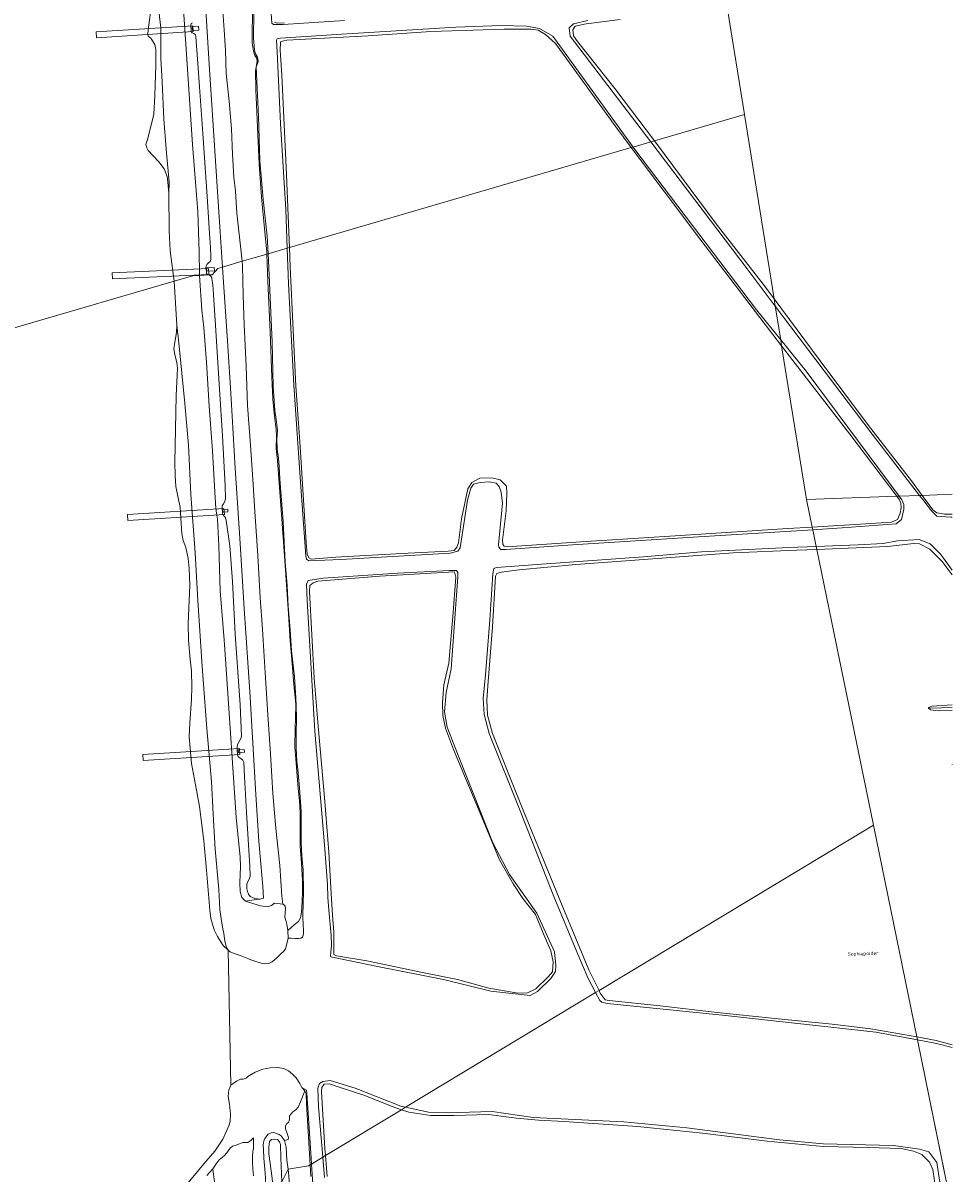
# Model space of a CAD drawing. Header units: metres. Extents: x 103671 to 105190, y 427150 to 429171.
# Tile 318 of 320: x 104905 to 105145, y 428504 to 428800. Entities that reach past the tile are written whole.
import ezdxf
from ezdxf.enums import TextEntityAlignment as Align

# ---------------------------------------------------------------- set-up
doc = ezdxf.new("R2010")
doc.units = ezdxf.units.M
for name, color, linetype, lineweight in [('B-WE-GR-GRAS-GV', 253, 'Continuous', 13), ('B-WE-GR-STRUIK-GV', 253, 'Continuous', 13), ('B-WE-GW-TALUD_KRUIN-G', 253, 'Continuous', 18), ('B-WE-KW-KUNSTWERK-GV', 253, 'Continuous', 18), ('B-WE-OG-TERREIN_ONBEGROEID_ZAND-GV', 253, 'Continuous', 18), ('B-WE-OG-TOPOGRAFIE-T18', 7, 'Continuous', 18), ('B-WE-OG-WATER-GV', 253, 'Continuous', 18), ('B-WE-OG-WATER_SLIK-GV', 253, 'Continuous', 18), ('B-WE-VH-GESLOTENVERHARDING-GV', 253, 'Continuous', 18), ('B-WE-VH-OPENVERHARDING-GV', 253, 'Continuous', 18)]:
    doc.layers.add(name, color=color, linetype=linetype, lineweight=lineweight)
doc.styles.add('NLCS-ISO-M500-T18', font='NLCS-ISO.ttf', dxfattribs={"height": 0.9})

msp = doc.modelspace()

# ---------------------------------------------------------------- linework, layer by layer
at = {"layer": 'B-WE-GR-GRAS-GV', "flags": 128}
for points in [[(104946.252, 428803.77), (104947.362, 428788.382), (104948.62, 428768.971), (104949.958, 428751.756), (104950.361, 428741.292), (104950.43, 428735.707), (104950.432, 428735.258), (104952.838, 428735.402), (104952.342, 428735.584), (104952.228, 428735.748), (104952.172, 428736.231), (104952.117, 428736.714), (104952.067, 428737.237), (104952.125, 428737.747), (104952.326, 428738.122), (104952.669, 428738.419), (104953.151, 428738.867), (104953.371, 428739.386), (104953.337, 428740.249), (104953.204, 428742.428), (104952.964, 428746.041), (104952.373, 428755.563), (104951.229, 428771.83), (104950.438, 428783.838), (104949.925, 428790.999), (104949.479, 428796.676), (104949.348, 428797.185), (104949.182, 428797.379), (104948.923, 428797.564), (104948.539, 428797.734), (104948.366, 428797.938), (104948.277, 428798.273), (104948.18, 428799.729), (104948.29, 428800.148), (104948.601, 428800.336)], [(104948.601, 428800.336), (104948.29, 428800.148), (104948.18, 428799.729), (104948.277, 428798.273), (104948.366, 428797.938), (104948.539, 428797.734), (104948.923, 428797.564), (104949.182, 428797.379), (104949.348, 428797.185), (104949.479, 428796.676), (104949.925, 428790.999), (104950.438, 428783.838), (104951.229, 428771.83), (104952.373, 428755.563), (104952.964, 428746.041), (104953.204, 428742.428), (104953.337, 428740.249), (104953.371, 428739.386), (104953.151, 428738.867), (104952.669, 428738.419), (104952.326, 428738.122), (104952.125, 428737.747), (104952.067, 428737.237), (104952.117, 428736.714), (104952.172, 428736.231), (104952.228, 428735.748), (104952.342, 428735.584), (104952.838, 428735.402), (104953.676, 428735.446), (104955.104, 428737.088), (104956.307, 428737.445), (104955.225, 428754.203), (104954.105, 428771.291), (104952.907, 428789.635), (104951.97, 428805.057)], [(104951.97, 428805.057), (104952.907, 428789.635), (104954.105, 428771.291), (104955.225, 428754.203), (104956.307, 428737.445), (104961.357, 428738.923), (104960.934, 428742.83), (104959.994, 428751.273), (104959.641, 428756.988), (104959.272, 428760.537), (104958.904, 428766.471), (104958.642, 428772.984), (104958.02, 428780.132), (104957.31, 428787.295), (104957.087, 428793.309), (104956.783, 428798.492), (104956.294, 428804.501)], [(104969.098, 428502.856), (104968.215, 428509.109), (104968.298, 428510.83), (104968.405, 428512.273), (104968.953, 428512.798), (104969.785, 428512.902), (104970.471, 428512.78), (104971.043, 428512.252), (104971.255, 428511.512), (104971.317, 428508.106), (104971.582, 428501.921), (104973.239, 428505.201), (104972.896, 428507.538), (104972.755, 428510.842), (104972.3, 428512.578), (104971.471, 428513.792), (104970.943, 428514.124), (104969.563, 428514.628), (104968.848, 428514.516), (104968.103, 428514.166), (104967.204, 428513.11), (104967.003, 428512.469), (104966.836, 428511.42), (104966.852, 428510.172), (104966.99, 428508.036), (104967.309, 428504.243), (104967.52, 428501.131)], [(104973.559, 428501.351), (104973.239, 428505.201), (104971.582, 428501.921)]]:
    msp.add_lwpolyline(points, dxfattribs=at)
for points in [[(104950.15, 428799.385), (104950.212, 428798.452), (104948.573, 428798.344), (104948.511, 428799.314)], [(104969.317, 428601.888), (104968.707, 428612.122), (104967.976, 428622.176), (104967.429, 428631.639), (104966.834, 428641.304), (104966.628, 428644.236), (104966.063, 428652.287), (104965.462, 428663.213), (104964.743, 428673.214), (104964.16, 428682.752), (104963.531, 428691.577), (104962.796, 428701.777), (104962.396, 428711.935), (104961.92, 428722.56), (104961.668, 428730.19), (104961.488, 428737.714), (104961.357, 428738.923), (104956.307, 428737.445), (104956.4, 428736.011), (104957.658, 428718.401), (104958.542, 428703.467), (104959.591, 428685.665), (104960.754, 428667.605), (104961.919, 428649.525), (104963.331, 428628.102), (104964.911, 428601.614), (104965.693, 428589.648), (104966.7, 428577.944), (104966.868, 428574.989), (104966.044, 428574.663), (104965.014, 428574.588), (104962.245, 428574.205), (104964.171, 428573.604), (104966.111, 428573.018), (104967.896, 428572.745), (104968.934, 428573.062), (104969.707, 428573.654), (104970.54, 428573.542), (104971.173, 428573.479), (104971.84, 428573.395), (104971.564, 428575.446), (104971.108, 428583.332), (104970.044, 428592.905)], [(104953.841, 428732.854), (104953.713, 428733.806), (104953.587, 428734.669), (104953.266, 428735.166), (104952.838, 428735.402), (104950.432, 428735.258), (104951.006, 428726.361), (104951.517, 428721.902), (104952.228, 428712.97), (104952.88, 428701.591), (104953.764, 428690.161), (104954.425, 428678.015), (104954.579, 428675.4), (104954.805, 428674.084), (104955.068, 428672.516), (104955.359, 428665.665), (104955.76, 428654.065), (104956.775, 428641.439), (104957.702, 428627.682), (104958.913, 428609.802), (104959.81, 428595.745), (104960.893, 428585.624), (104960.94, 428583.1), (104960.787, 428578.924), (104960.912, 428576.648), (104961.271, 428575.116), (104962.245, 428574.205), (104965.014, 428574.588), (104966.044, 428574.663), (104964.67, 428574.896), (104963.46, 428575.409), (104962.993, 428575.981), (104962.742, 428576.646), (104962.623, 428577.361), (104962.593, 428578.468), (104962.707, 428578.921), (104963.037, 428579.467), (104963.309, 428580.084), (104963.481, 428580.641), (104963.368, 428583.194), (104962.539, 428597.008), (104961.98, 428606.291), (104961.806, 428609.969), (104961.58, 428610.508), (104961.073, 428610.911), (104960.644, 428611.18), (104960.337, 428611.452), (104960.189, 428611.889), (104960.103, 428613.266), (104960.1, 428614.053), (104960.236, 428614.678), (104960.608, 428615.317), (104961.018, 428616.097), (104961.193, 428616.666), (104960.883, 428624.719), (104959.579, 428642.914), (104958.897, 428656.492), (104958.186, 428665.671), (104957.298, 428672.214), (104957.107, 428672.965), (104956.755, 428673.314), (104956.469, 428673.639), (104956.311, 428674.083), (104956.211, 428675.434), (104956.278, 428675.938), (104956.572, 428676.464), (104956.96, 428677.067), (104957.09, 428677.84), (104957.017, 428681.077), (104956.334, 428693.953), (104955.361, 428708.698), (104954.601, 428721.095), (104953.93, 428731.672)], [(104954.215, 428737.308), (104954.257, 428736.449), (104952.272, 428736.37), (104952.199, 428737.195)], [(104964.911, 428601.614), (104963.331, 428628.102), (104961.919, 428649.525), (104960.754, 428667.605), (104959.591, 428685.665), (104958.542, 428703.467), (104957.658, 428718.401), (104956.4, 428736.011), (104956.307, 428737.445), (104955.104, 428737.088), (104953.676, 428735.446), (104952.838, 428735.402), (104953.266, 428735.166), (104953.587, 428734.669), (104953.713, 428733.806), (104953.841, 428732.854), (104953.93, 428731.672), (104954.601, 428721.095), (104955.361, 428708.698), (104956.334, 428693.953), (104957.017, 428681.077), (104957.09, 428677.84), (104956.96, 428677.067), (104956.572, 428676.464), (104956.278, 428675.938), (104956.211, 428675.434), (104956.311, 428674.083), (104956.469, 428673.639), (104956.755, 428673.314), (104957.107, 428672.965), (104957.298, 428672.214), (104958.186, 428665.671), (104958.897, 428656.492), (104959.579, 428642.914), (104960.883, 428624.719), (104961.193, 428616.666), (104961.018, 428616.097), (104960.608, 428615.317), (104960.236, 428614.678), (104960.1, 428614.053), (104960.103, 428613.266), (104960.189, 428611.889), (104960.337, 428611.452), (104960.644, 428611.18), (104961.073, 428610.911), (104961.58, 428610.508), (104961.806, 428609.969), (104961.98, 428606.291), (104962.539, 428597.008), (104963.368, 428583.194), (104963.481, 428580.641), (104963.309, 428580.084), (104963.037, 428579.467), (104962.707, 428578.921), (104962.593, 428578.468), (104962.623, 428577.361), (104962.742, 428576.646), (104962.993, 428575.981), (104963.46, 428575.409), (104964.67, 428574.896), (104966.044, 428574.663), (104966.868, 428574.989), (104966.7, 428577.944), (104965.693, 428589.648)], [(104957.742, 428674.411), (104956.383, 428674.32), (104956.344, 428674.954), (104957.69, 428675.065)], [(104961.951, 428612.503), (104960.417, 428612.383), (104960.376, 428613.112), (104961.889, 428613.221)], [(104971.582, 428501.921), (104971.317, 428508.106), (104971.255, 428511.512), (104971.043, 428512.252), (104970.471, 428512.78), (104969.785, 428512.902), (104968.953, 428512.798), (104968.405, 428512.273), (104968.298, 428510.83), (104968.215, 428509.109), (104969.098, 428502.856), (104969.318, 428500.556)]]:
    msp.add_lwpolyline(points, close=True, dxfattribs=at)
at = {"layer": 'B-WE-GR-STRUIK-GV', "flags": 128}
msp.add_lwpolyline([(104956.294, 428804.501), (104956.783, 428798.492), (104957.087, 428793.309), (104957.31, 428787.295), (104958.02, 428780.132), (104958.642, 428772.984), (104958.904, 428766.471), (104959.272, 428760.537), (104959.641, 428756.988), (104959.994, 428751.273), (104960.934, 428742.83), (104961.357, 428738.923), (104965.05, 428739.998), (104967.727, 428740.767), (104967.709, 428741.242), (104967.171, 428747.357), (104966.335, 428755.455), (104965.736, 428763.889), (104965.32, 428773.425), (104964.881, 428783.085), (104964.798, 428788.015), (104965.083, 428789.403), (104965.26, 428790.567), (104965.086, 428791.272), (104964.669, 428791.868), (104964.27, 428792.982), (104963.954, 428795.19), (104963.963, 428798.462), (104964.149, 428804.955)], dxfattribs=at)
msp.add_lwpolyline([(104973.113, 428566.594), (104974.816, 428568.119), (104975.88, 428568.964), (104976.437, 428569.92), (104976.678, 428571.326), (104976.872, 428573.986), (104976.957, 428576.95), (104976.922, 428579.59), (104976.728, 428582.384), (104976.588, 428585.176), (104976.313, 428588.377), (104976.287, 428591.642), (104976.294, 428597.018), (104976.166, 428599.99), (104975.81, 428603.142), (104975.258, 428609.722), (104974.935, 428613.786), (104975.037, 428618.679), (104975.149, 428621.278), (104975.202, 428624.878), (104974.685, 428629.945), (104974.248, 428635.341), (104973.76, 428641.175), (104973.317, 428648.194), (104972.444, 428660.69), (104971.508, 428673.758), (104970.862, 428682.986), (104970.517, 428687.612), (104970.186, 428690.683), (104970.198, 428693.984), (104970.162, 428695.645), (104969.732, 428699.083), (104969.266, 428703.416), (104969.004, 428709.109), (104968.573, 428720.771), (104967.992, 428733.841), (104967.727, 428740.767), (104965.05, 428739.998), (104961.357, 428738.923), (104961.488, 428737.714), (104961.668, 428730.19), (104961.92, 428722.56), (104962.396, 428711.935), (104962.796, 428701.777), (104963.531, 428691.577), (104964.16, 428682.752), (104964.743, 428673.214), (104965.462, 428663.213), (104966.063, 428652.287), (104966.628, 428644.236), (104966.834, 428641.304), (104967.429, 428631.639), (104967.976, 428622.176), (104968.707, 428612.122), (104969.317, 428601.888), (104970.044, 428592.905), (104971.108, 428583.332), (104971.564, 428575.446), (104971.84, 428573.395), (104972.321, 428573.177), (104972.473, 428572.869), (104972.529, 428572.316), (104972.333, 428570.099), (104972.701, 428568.968), (104972.908, 428568.24)], close=True, dxfattribs=at)
at = {"layer": 'B-WE-GW-TALUD_KRUIN-G', "flags": 128}
for points in [[(104949.398, 428843.791), (104950.223, 428832.176), (104951.326, 428814.091), (104951.97, 428805.057), (104952.907, 428789.635), (104954.105, 428771.291), (104955.225, 428754.203), (104956.307, 428737.445)], [(104952.838, 428735.402), (104952.342, 428735.584), (104952.228, 428735.748), (104952.172, 428736.231), (104952.117, 428736.714), (104952.067, 428737.237), (104952.125, 428737.747), (104952.326, 428738.122), (104952.669, 428738.419), (104953.151, 428738.867), (104953.371, 428739.386), (104953.337, 428740.249), (104953.204, 428742.428), (104952.964, 428746.041), (104952.373, 428755.563), (104951.229, 428771.83), (104950.438, 428783.838), (104949.925, 428790.999), (104949.479, 428796.676), (104949.348, 428797.185), (104949.182, 428797.379), (104948.923, 428797.564), (104948.539, 428797.734), (104948.366, 428797.938), (104948.277, 428798.273), (104948.18, 428799.729), (104948.29, 428800.148), (104948.601, 428800.336)], [(104966.044, 428574.663), (104964.67, 428574.896), (104963.46, 428575.409), (104962.993, 428575.981), (104962.742, 428576.646), (104962.623, 428577.361), (104962.593, 428578.468), (104962.707, 428578.921), (104963.037, 428579.467), (104963.309, 428580.084), (104963.481, 428580.641), (104963.368, 428583.194), (104962.539, 428597.008), (104961.98, 428606.291), (104961.806, 428609.969), (104961.58, 428610.508), (104961.073, 428610.911), (104960.644, 428611.18), (104960.337, 428611.452), (104960.189, 428611.889), (104960.103, 428613.266), (104960.1, 428614.053), (104960.236, 428614.678), (104960.608, 428615.317), (104961.018, 428616.097), (104961.193, 428616.666), (104960.883, 428624.719), (104959.579, 428642.914), (104958.897, 428656.492), (104958.186, 428665.671), (104957.298, 428672.214), (104957.107, 428672.965), (104956.755, 428673.314), (104956.469, 428673.639), (104956.311, 428674.083), (104956.211, 428675.434), (104956.278, 428675.938), (104956.572, 428676.464), (104956.96, 428677.067), (104957.09, 428677.84), (104957.017, 428681.077), (104956.334, 428693.953), (104955.361, 428708.698), (104954.601, 428721.095), (104953.93, 428731.672), (104953.841, 428732.854), (104953.713, 428733.806), (104953.587, 428734.669), (104953.266, 428735.166), (104952.838, 428735.402)], [(104956.307, 428737.445), (104956.4, 428736.011), (104957.658, 428718.401), (104958.542, 428703.467), (104959.591, 428685.665), (104960.754, 428667.605), (104961.919, 428649.525), (104963.331, 428628.102), (104964.911, 428601.614), (104965.693, 428589.648), (104966.7, 428577.944), (104966.868, 428574.989), (104966.044, 428574.663)], [(104969.318, 428500.556), (104969.098, 428502.856), (104968.215, 428509.109), (104968.298, 428510.83), (104968.405, 428512.273), (104968.953, 428512.798), (104969.785, 428512.902), (104970.471, 428512.78), (104971.043, 428512.252), (104971.255, 428511.512), (104971.317, 428508.106), (104971.582, 428501.921)]]:
    msp.add_lwpolyline(points, dxfattribs=at)
at = {"layer": 'B-WE-KW-KUNSTWERK-GV', "flags": 128}
for points in [[(104948.682, 428799.571), (104923.809, 428798.01), (104923.906, 428796.476), (104948.778, 428798.037)], [(104952.686, 428737.058), (104927.963, 428735.904), (104928.06, 428734.37), (104952.782, 428735.523)], [(104956.712, 428675.262), (104931.839, 428673.701), (104931.935, 428672.167), (104956.808, 428673.728)], [(104960.701, 428613.477), (104935.829, 428611.917), (104935.925, 428610.383), (104960.798, 428611.943)]]:
    msp.add_lwpolyline(points, close=True, dxfattribs=at)
at = {"layer": 'B-WE-OG-TERREIN_ONBEGROEID_ZAND-GV', "flags": 128}
for points in [[(104938.163, 428805.571), (104937.231, 428798.526), (104937.111, 428797.411), (104937.236, 428796.89), (104937.885, 428796.326), (104938.952, 428794.722), (104939.172, 428793.443), (104939.16, 428789.429), (104938.947, 428781.618), (104938.659, 428776.774), (104937.109, 428770.53), (104936.624, 428769.006), (104936.822, 428768.115), (104937.169, 428767.445), (104939.923, 428764.565), (104941.298, 428762.729), (104942.101, 428760.75), (104942.273, 428759.285), (104942.519, 428756.445), (104942.59, 428759.281), (104941.852, 428767.785), (104941.189, 428775.508), (104940.77, 428785.141), (104940.492, 428791.132), (104940.441, 428799.054), (104939.954, 428803.388)], [(104964.3, 428503.498), (104964.126, 428505.218), (104964.069, 428507.032), (104964.093, 428508.391), (104964.18, 428509.82), (104964.296, 428510.414), (104964.315, 428511.823), (104964.322, 428513.231), (104963.582, 428512.538), (104962.848, 428512.056), (104962.047, 428512.006), (104961.557, 428512.024), (104960.736, 428511.718), (104959.632, 428511.266), (104958.946, 428511.074), (104958.285, 428510.549), (104957.438, 428509.385), (104956.735, 428508.571), (104955.5, 428507.611), (104954.672, 428506.57), (104953.814, 428505.247), (104953.878, 428505.141), (104954.28, 428501.903)]]:
    msp.add_lwpolyline(points, dxfattribs=at)
msp.add_lwpolyline([(104957.788, 428561.548), (104957.343, 428562.285), (104956.927, 428563.859), (104956.636, 428565.834), (104956.312, 428567.502), (104955.95, 428569.728), (104955.63, 428572.004), (104955.384, 428577.172), (104954.405, 428587.538), (104953.959, 428596.568), (104953.462, 428604.993), (104952.312, 428618.602), (104951.118, 428634.614), (104949.971, 428651.598), (104949.26, 428663.876), (104948.21, 428678.881), (104947.538, 428691.569), (104946.635, 428702.27), (104945.067, 428717.958), (104944.535, 428722.452), (104944.473, 428720.625), (104944.064, 428718.131), (104943.839, 428716.381), (104944.089, 428714.938), (104944.613, 428712.736), (104944.78, 428711.397), (104944.377, 428704.26), (104944.07, 428687.233), (104944.141, 428683.785), (104944.319, 428680.917), (104945.458, 428675.509), (104945.906, 428668.768), (104946.231, 428666.991), (104946.865, 428665.235), (104947.47, 428662.431), (104947.776, 428659.834), (104947.881, 428655.542), (104947.465, 428645.693), (104947.57, 428641.4), (104948.029, 428636.378), (104948.341, 428633.513), (104948.417, 428629.3), (104948.319, 428626.197), (104947.948, 428619.973), (104947.765, 428616.479), (104947.972, 428613.531), (104948.335, 428609.648), (104949.409, 428604.171), (104950.432, 428598.585), (104951.523, 428589.686), (104952.218, 428582.133), (104953.048, 428571.831), (104953.37, 428569.743), (104954.219, 428566.805), (104955.006, 428565.082), (104956.485, 428562.737)], close=True, dxfattribs=at)
at = {"layer": 'B-WE-OG-WATER-GV', "flags": 128}
for points in [[(104820.378, 429128.031), (104836.952, 428702.54), (104943.916, 428733.808), (104942.874, 428741.623), (104942.564, 428746.722), (104942.519, 428756.445), (104942.273, 428759.285), (104942.101, 428760.75), (104941.298, 428762.729), (104939.923, 428764.565), (104937.169, 428767.445), (104936.822, 428768.115), (104936.624, 428769.006), (104937.109, 428770.53), (104938.659, 428776.774), (104938.947, 428781.618), (104939.16, 428789.429), (104939.172, 428793.443), (104938.952, 428794.722), (104937.885, 428796.326), (104937.236, 428796.89), (104937.111, 428797.411), (104937.231, 428798.526), (104938.163, 428805.571)], [(104987.757, 428800.885), (104971.93, 428799.922), (104969.462, 428799.88), (104969.033, 428800.24), (104967.489, 428822.997)], [(104964.4, 428803.106), (104964.293, 428796.43), (104964.566, 428793.246), (104964.824, 428792.309), (104965.348, 428791.495), (104965.468, 428790.394), (104965.336, 428789.878), (104965.031, 428789.018), (104965.581, 428776.161), (104965.972, 428764.75), (104966.771, 428754.837), (104967.787, 428745.359), (104968.068, 428740.865), (104972.988, 428742.302), (104972.633, 428752.21), (104971.293, 428774.407), (104970.431, 428792.806), (104970.202, 428795.815), (104970.407, 428796.223), (104971.262, 428796.387), (104987.013, 428797.413), (105016.396, 428799.201), (105027.961, 428799.628), (105034.555, 428799.484), (105037.922, 428798.874), (105041.313, 428796.893), (105062.016, 428768.31), (105066.548, 428769.634), (105045.852, 428796.907), (105045.546, 428799.035), (105046.628, 428800.052), (105050.37, 428800.927)], [(104946.6, 428500.646), (104951.517, 428506.54), (104954.356, 428509.786), (104956.388, 428512.915), (104957.951, 428516.331), (104958.326, 428517.489), (104958.398, 428519.38), (104958.105, 428521.901), (104957.805, 428523.909), (104957.926, 428525.569), (104958.487, 428526.813), (104957.788, 428561.548), (104956.485, 428562.737), (104955.006, 428565.082), (104954.219, 428566.805), (104953.37, 428569.743), (104953.048, 428571.831), (104952.218, 428582.133), (104951.523, 428589.686), (104950.432, 428598.585), (104949.409, 428604.171), (104948.335, 428609.648), (104947.972, 428613.531), (104947.765, 428616.479), (104947.948, 428619.973), (104948.319, 428626.197), (104948.417, 428629.3), (104948.341, 428633.513), (104948.029, 428636.378), (104947.57, 428641.4), (104947.465, 428645.693), (104947.881, 428655.542), (104947.776, 428659.834), (104947.47, 428662.431), (104946.865, 428665.235), (104946.231, 428666.991), (104945.906, 428668.768), (104945.458, 428675.509), (104944.319, 428680.917), (104944.141, 428683.785), (104944.07, 428687.233), (104944.377, 428704.26), (104944.78, 428711.397), (104944.613, 428712.736), (104944.089, 428714.938), (104943.839, 428716.381), (104944.064, 428718.131), (104944.473, 428720.625), (104944.535, 428722.452), (104943.916, 428733.808), (104836.952, 428702.54)], [(105144.15, 428673.067), (105143.758, 428673.053), (105140.205, 428673.339), (105138.768, 428674.636), (105136.816, 428677.238), (105135.737, 428678.635), (105130.466, 428678.444), (105131.134, 428677.544), (105131.661, 428676.27), (105131.658, 428675.089), (105131.122, 428672.438), (105129.688, 428671.343), (105115.823, 428670.255), (105108.224, 428669.787), (105109.104, 428665.501), (105119.924, 428665.886), (105126.396, 428666.293), (105130.089, 428666.94), (105135.614, 428667.301), (105138.484, 428666.175), (105141.193, 428663.455), (105144.15, 428659.369)], [(105144.15, 428536.47), (105140.132, 428537.572), (105135.171, 428538.476), (105144.15, 428494.655)], [(104982.564, 428503.005), (104982.124, 428508.243), (104979.228, 428506.495), (104980.998, 428479.292)], [(104954.28, 428501.903), (104953.878, 428505.141), (104953.814, 428505.247), (104952.338, 428503.556)]]:
    msp.add_lwpolyline(points, dxfattribs=at)
for points in [[(105098.598, 428727.375), (105091.326, 428736.983), (105066.548, 428769.634), (105062.016, 428768.31), (105062.429, 428767.741), (105093.729, 428726.443), (105099.993, 428718.72)], [(105108.224, 428669.787), (105077.447, 428667.892), (105046.396, 428665.951), (105029.275, 428664.756), (105027.994, 428664.715), (105027.489, 428665.332), (105027.373, 428665.877), (105028.359, 428676.622), (105028.041, 428679.512), (105027.569, 428680.964), (105026.73, 428681.83), (105024.931, 428682.161), (105022.624, 428681.928), (105020.89, 428681.501), (105020.209, 428680.54), (105019.404, 428677.38), (105017.471, 428665.13), (105016.919, 428664.284), (105014.952, 428663.733), (104986.826, 428662.112), (104978.552, 428661.817), (104977.927, 428662.215), (104977.784, 428663.071), (104976.446, 428682.062), (104974.658, 428707.04), (104973.319, 428733.076), (104972.988, 428742.302), (104968.068, 428740.865), (104968.179, 428739.097), (104969.141, 428718.126), (104969.4, 428706.753), (104969.831, 428700.522), (104970.181, 428698.198), (104970.461, 428695.463), (104970.323, 428693.052), (104970.362, 428690.506), (104970.753, 428688.231), (104970.951, 428686.103), (104971.047, 428682.888), (104971.918, 428671.896), (104972.444, 428661.416), (104972.954, 428655.491), (104973.27, 428650.076), (104973.732, 428643.997), (104974.06, 428638.613), (104974.83, 428631.931), (104975.202, 428626.565), (104975.323, 428624.461), (104975.343, 428621.254), (104975.303, 428617.367), (104975.332, 428613.545), (104975.497, 428610.231), (104975.71, 428608.105), (104976.176, 428603.377), (104976.543, 428597.285), (104976.556, 428589.263), (104976.748, 428585.832), (104977.082, 428582.188), (104977.212, 428576.618), (104977.016, 428570.548), (104977.032, 428569.856), (104977.091, 428568.352), (104977.192, 428566.416), (104977.17, 428565.649), (104976.898, 428564.932), (104976.498, 428564.67), (104975.906, 428564.529), (104975.034, 428564.53), (104974.043, 428564.669), (104973.193, 428564.616), (104972.886, 428563.169), (104972.506, 428561.932), (104972.164, 428561.431), (104971.214, 428560.452), (104970.199, 428559.489), (104969.15, 428558.57), (104968.241, 428558.124), (104967.162, 428558.083), (104966.286, 428558.194), (104964.95, 428558.635), (104963.641, 428559.031), (104962.984, 428559.303), (104960.873, 428560.176), (104959.332, 428560.722), (104958.299, 428561.176), (104957.788, 428561.548), (104958.487, 428526.813), (104959.941, 428527.851), (104961.005, 428528.325), (104961.665, 428528.374), (104962.405, 428528.609), (104962.812, 428528.994), (104964.75, 428530.188), (104966.733, 428530.901), (104968.637, 428531.275), (104970.485, 428531.365), (104972.155, 428531.135), (104973.32, 428530.538), (104974.347, 428529.637), (104975.268, 428528.685), (104976.221, 428527.237), (104976.766, 428526.166), (104977.924, 428525.52), (104978.023, 428524.723), (104979.13, 428507.999), (104979.228, 428506.495), (104982.124, 428508.243), (104981.032, 428521.238), (104980.876, 428526.014), (104981.319, 428527.269), (104982.155, 428527.781), (104984.004, 428527.994), (104990.436, 428526.019), (105002.206, 428521.372), (105003.438, 428521.106), (105052.359, 428550.631), (105050.477, 428554.23), (105047.501, 428561.15), (105041.623, 428575.371), (105032.963, 428597.438), (105024.979, 428617.384), (105023.664, 428622.22), (105023.459, 428626.341), (105024.011, 428632.476), (105025.162, 428646.64), (105025.918, 428658.431), (105026.127, 428659.828), (105026.824, 428660.098), (105039.608, 428661.048), (105064.647, 428662.811), (105079.587, 428664.156), (105102.074, 428665.251), (105109.104, 428665.501)], [(105135.737, 428678.635), (105123.575, 428694.377), (105098.598, 428727.375), (105099.993, 428718.72), (105106.547, 428710.641), (105130.466, 428678.444)], [(104984.195, 428559.878), (104984.128, 428560.092), (104984.223, 428560.981), (104984.365, 428562.73), (104984.302, 428565.465), (104983.776, 428570.956), (104983.42, 428575.092), (104983.32, 428578.455), (104982.557, 428588.655), (104980.132, 428617.912), (104978.141, 428651.563), (104977.989, 428655.752), (104978.354, 428656.755), (104982.266, 428657.3), (105001.495, 428658.607), (105014.764, 428659.344), (105016.572, 428659.273), (105016.935, 428658.79), (105016.9, 428657.693), (105015.205, 428633.962), (105013.857, 428627.926), (105013.451, 428622.904), (105014.172, 428619.008), (105017.203, 428611.063), (105025.936, 428589.161), (105030.173, 428581.03), (105034.125, 428575.481), (105037.208, 428571.049), (105041.793, 428561.113), (105042.092, 428557.632), (105042.003, 428556.048), (105040.839, 428554.242), (105037.404, 428550.948), (105035.546, 428549.892), (105025.429, 428550.981), (105013.236, 428553.968), (104996.223, 428557.375)], [(105135.171, 428538.476), (105124.503, 428540.421), (105084.999, 428544.817), (105055.341, 428547.794), (105053.955, 428548.19), (105053.44, 428548.564), (105052.359, 428550.631), (105003.438, 428521.106), (105009.315, 428519.839), (105014.051, 428519.696), (105025.763, 428520.019), (105036.327, 428518.44), (105059.626, 428517.332), (105075.847, 428515.824), (105099.728, 428512.764), (105110.936, 428511.723), (105129, 428511.271), (105135.711, 428510.328), (105138.118, 428509.636), (105140.148, 428506.91), (105140.932, 428501.798), (105142.165, 428495.481), (105143.628, 428492.913), (105144.854, 428491.218)]]:
    msp.add_lwpolyline(points, close=True, dxfattribs=at)
at = {"layer": 'B-WE-OG-WATER_SLIK-GV', "flags": 128}
for points in [[(104967.489, 428822.997), (104969.033, 428800.24), (104969.462, 428799.88), (104971.93, 428799.922), (104987.757, 428800.885)], [(104964.149, 428804.955), (104963.963, 428798.462), (104963.954, 428795.19), (104964.27, 428792.982), (104964.669, 428791.868), (104965.086, 428791.272), (104965.26, 428790.567), (104965.083, 428789.403), (104964.798, 428788.015), (104964.881, 428783.085), (104965.32, 428773.425), (104965.736, 428763.889), (104966.335, 428755.455), (104967.171, 428747.357), (104967.709, 428741.242), (104967.727, 428740.767), (104968.068, 428740.865), (104967.787, 428745.359), (104966.771, 428754.837), (104965.972, 428764.75), (104965.581, 428776.161), (104965.031, 428789.018), (104965.336, 428789.878), (104965.468, 428790.394), (104965.348, 428791.495), (104964.824, 428792.309), (104964.566, 428793.246), (104964.293, 428796.43), (104964.4, 428803.106)], [(105058.649, 428801.204), (105049.971, 428800.063), (105047.102, 428799.47), (105046.494, 428798.47), (105046.626, 428796.935), (105047.683, 428795.463), (105057.31, 428783.364), (105067.482, 428769.907), (105090.654, 428776.676), (105086.269, 428803.855)], [(105086.269, 428803.855), (105090.654, 428776.676), (105098.299, 428729.234), (105110.135, 428713.312), (105122.569, 428696.656), (105133.677, 428682.38), (105136.405, 428678.659), (105144.15, 428678.939)], [(104972.275, 428800.301), (104970.376, 428800.22), (104969.724, 428800.462)], [(104969.724, 428800.462), (104970.376, 428800.22), (104972.275, 428800.301)], [(105050.37, 428800.927), (105046.628, 428800.052), (105045.546, 428799.035), (105045.852, 428796.907), (105066.548, 428769.634), (105067.482, 428769.907), (105057.31, 428783.364), (105047.683, 428795.463), (105046.626, 428796.935), (105046.494, 428798.47), (105047.102, 428799.47), (105049.971, 428800.063), (105058.649, 428801.204)], [(105144.15, 428673.834), (105142.195, 428673.815), (105140.165, 428674.114), (105139.131, 428674.941), (105136.405, 428678.659), (105135.737, 428678.635), (105136.816, 428677.238), (105138.768, 428674.636), (105140.205, 428673.339), (105143.758, 428673.053), (105144.15, 428673.067)], [(105144.15, 428678.939), (105136.405, 428678.659), (105139.131, 428674.941), (105140.165, 428674.114), (105142.195, 428673.815), (105144.15, 428673.834)], [(105144.15, 428659.369), (105141.193, 428663.455), (105138.484, 428666.175), (105135.614, 428667.301), (105130.089, 428666.94), (105126.396, 428666.293), (105119.924, 428665.886), (105109.104, 428665.501), (105109.261, 428664.741), (105127.487, 428665.491), (105134.257, 428666.256), (105135.691, 428666.196), (105138.421, 428664.818), (105141.574, 428661.6), (105144.15, 428658.228)], [(105144.15, 428658.228), (105141.574, 428661.6), (105138.421, 428664.818), (105135.691, 428666.196), (105134.257, 428666.256), (105127.487, 428665.491), (105109.261, 428664.741), (105123.842, 428593.771), (105135.021, 428539.211), (105140.009, 428538.318), (105144.15, 428537.205)], [(105144.15, 428623.317), (105140.626, 428623.199), (105138.522, 428623.467), (105138.019, 428623.852), (105138.024, 428624.036), (105138.935, 428624.359), (105144.15, 428624.717)], [(105144.15, 428624.056), (105138.623, 428623.853), (105138.024, 428624.036), (105138.019, 428623.852), (105138.522, 428623.467), (105140.626, 428623.199), (105144.15, 428623.317)], [(105144.15, 428624.717), (105138.935, 428624.359), (105138.024, 428624.036), (105138.623, 428623.853), (105144.15, 428624.056)], [(105144.15, 428609.324), (105144.098, 428609.377), (105144.15, 428609.435)], [(105144.15, 428609.435), (105144.098, 428609.377), (105144.15, 428609.371)], [(105144.15, 428609.371), (105144.098, 428609.377), (105144.15, 428609.324)], [(105144.15, 428537.205), (105140.009, 428538.318), (105135.021, 428539.211), (105135.171, 428538.476), (105140.132, 428537.572), (105144.15, 428536.47)], [(105140.022, 428499.239), (105139.134, 428505.083), (105138.296, 428506.974), (105136.292, 428508.958), (105134.192, 428509.807), (105131.009, 428510.531), (105122.491, 428510.798), (105110.952, 428511.03), (105096.514, 428512.429), (105079.864, 428514.475), (105063.146, 428516.193), (105044.251, 428517.454), (105037.644, 428517.765), (105031.997, 428518.292), (105024.794, 428519.26), (105015.839, 428519.016), (105009.901, 428519.011), (105004.322, 428519.868), (105002.427, 428520.497), (104982.821, 428508.664), (104983.306, 428503.317)], [(105140.932, 428501.798), (105140.148, 428506.91), (105138.118, 428509.636), (105135.711, 428510.328), (105129, 428511.271), (105110.936, 428511.723), (105099.728, 428512.764), (105075.847, 428515.824), (105059.626, 428517.332), (105036.327, 428518.44), (105025.763, 428520.019), (105014.051, 428519.696), (105009.315, 428519.839), (105003.438, 428521.106), (105002.427, 428520.497), (105004.322, 428519.868), (105009.901, 428519.011), (105015.839, 428519.016), (105024.794, 428519.26), (105031.997, 428518.292), (105037.644, 428517.765), (105044.251, 428517.454), (105063.146, 428516.193), (105079.864, 428514.475), (105096.514, 428512.429), (105110.952, 428511.03), (105122.491, 428510.798), (105131.009, 428510.531), (105134.192, 428509.807), (105136.292, 428508.958), (105138.296, 428506.974), (105139.134, 428505.083), (105140.022, 428499.239)], [(104983.306, 428503.317), (104982.821, 428508.664), (104982.124, 428508.243), (104982.564, 428503.005)], [(104979.068, 428503.278), (104978.885, 428506.288), (104978.482, 428506.045), (104973.239, 428505.201), (104973.559, 428501.351)], [(104980.998, 428479.292), (104979.228, 428506.495), (104978.885, 428506.288), (104979.068, 428503.278)]]:
    msp.add_lwpolyline(points, dxfattribs=at)
for points in [[(105062.016, 428768.31), (105041.313, 428796.893), (105037.922, 428798.874), (105034.555, 428799.484), (105027.961, 428799.628), (105016.396, 428799.201), (104987.013, 428797.413), (104971.262, 428796.387), (104970.407, 428796.223), (104970.202, 428795.815), (104970.431, 428792.806), (104971.293, 428774.407), (104972.633, 428752.21), (104972.988, 428742.302), (104973.55, 428742.466), (104973.412, 428746.378), (104972.809, 428761.224), (104971.598, 428786.863), (104971.14, 428793.295), (104971.273, 428795.233), (104971.331, 428795.474), (104972.858, 428795.89), (104993.79, 428796.964), (105009.922, 428798.051), (105028.839, 428798.7), (105035.678, 428798.641), (105037.545, 428798.407), (105039.442, 428797.275), (105042.022, 428794.988), (105057.521, 428773.529), (105061.55, 428768.174)], [(105061.55, 428768.174), (105057.521, 428773.529), (105042.022, 428794.988), (105039.442, 428797.275), (105037.545, 428798.407), (105035.678, 428798.641), (105028.839, 428798.7), (105009.922, 428798.051), (104993.79, 428796.964), (104972.858, 428795.89), (104971.331, 428795.474), (104971.273, 428795.233), (104971.14, 428793.295), (104971.598, 428786.863), (104972.809, 428761.224), (104973.412, 428746.378), (104973.55, 428742.466)], [(105098.299, 428729.234), (105090.654, 428776.676), (105067.482, 428769.907), (105069.992, 428766.587), (105083.365, 428748.544), (105096.052, 428732.257)], [(105100.241, 428717.183), (105096.003, 428722.683), (105079.208, 428744.71), (105061.55, 428768.174), (104973.55, 428742.466), (104973.724, 428737.487), (104974.517, 428721.169), (104975.175, 428706.736), (104976.349, 428691.242), (104977.901, 428666.405), (104978.137, 428663.474), (104978.549, 428662.547), (104979.142, 428662.251), (104985.51, 428662.719), (105004.156, 428663.771), (105014.389, 428664.256), (105015.936, 428664.436), (105016.605, 428665.283), (105017.061, 428666.411), (105017.883, 428672.638), (105019.461, 428680.35), (105020.488, 428681.985), (105022.591, 428683.05), (105025.642, 428683.17), (105027.757, 428682.626), (105029.396, 428680.999), (105029.52, 428679.194), (105029.313, 428674.631), (105028.395, 428667.133), (105028.493, 428665.99), (105028.862, 428665.548), (105029.571, 428665.388), (105048.557, 428666.689), (105075.525, 428668.425), (105101.836, 428670.088), (105108.082, 428670.477), (105106.622, 428677.583)], [(105099.993, 428718.72), (105093.729, 428726.443), (105062.429, 428767.741), (105062.016, 428768.31), (105061.55, 428768.174), (105079.208, 428744.71), (105096.003, 428722.683), (105100.241, 428717.183)], [(105098.299, 428729.234), (105096.052, 428732.257), (105083.365, 428748.544), (105069.992, 428766.587), (105067.482, 428769.907), (105066.548, 428769.634), (105091.326, 428736.983), (105098.598, 428727.375)], [(105108.082, 428670.477), (105101.836, 428670.088), (105075.525, 428668.425), (105048.557, 428666.689), (105029.571, 428665.388), (105028.862, 428665.548), (105028.493, 428665.99), (105028.395, 428667.133), (105029.313, 428674.631), (105029.52, 428679.194), (105029.396, 428680.999), (105027.757, 428682.626), (105025.642, 428683.17), (105022.591, 428683.05), (105020.488, 428681.985), (105019.461, 428680.35), (105017.883, 428672.638), (105017.061, 428666.411), (105016.605, 428665.283), (105015.936, 428664.436), (105014.389, 428664.256), (105004.156, 428663.771), (104985.51, 428662.719), (104979.142, 428662.251), (104978.549, 428662.547), (104978.137, 428663.474), (104977.901, 428666.405), (104976.349, 428691.242), (104975.175, 428706.736), (104974.517, 428721.169), (104973.724, 428737.487), (104973.55, 428742.466), (104972.988, 428742.302), (104973.319, 428733.076), (104974.658, 428707.04), (104976.446, 428682.062), (104977.784, 428663.071), (104977.927, 428662.215), (104978.552, 428661.817), (104986.826, 428662.112), (105014.952, 428663.733), (105016.919, 428664.284), (105017.471, 428665.13), (105019.404, 428677.38), (105020.209, 428680.54), (105020.89, 428681.501), (105022.624, 428681.928), (105024.931, 428682.161), (105026.73, 428681.83), (105027.569, 428680.964), (105028.041, 428679.512), (105028.359, 428676.622), (105027.373, 428665.877), (105027.489, 428665.332), (105027.994, 428664.715), (105029.275, 428664.756), (105046.396, 428665.951), (105077.447, 428667.892), (105108.224, 428669.787)], [(104977.016, 428570.548), (104977.212, 428576.618), (104977.082, 428582.188), (104976.748, 428585.832), (104976.556, 428589.263), (104976.543, 428597.285), (104976.176, 428603.377), (104975.71, 428608.105), (104975.497, 428610.231), (104975.332, 428613.545), (104975.303, 428617.367), (104975.343, 428621.254), (104975.323, 428624.461), (104975.202, 428626.565), (104974.83, 428631.931), (104974.06, 428638.613), (104973.732, 428643.997), (104973.27, 428650.076), (104972.954, 428655.491), (104972.444, 428661.416), (104971.918, 428671.896), (104971.047, 428682.888), (104970.951, 428686.103), (104970.753, 428688.231), (104970.362, 428690.506), (104970.323, 428693.052), (104970.461, 428695.463), (104970.181, 428698.198), (104969.831, 428700.522), (104969.4, 428706.753), (104969.141, 428718.126), (104968.179, 428739.097), (104968.068, 428740.865), (104967.727, 428740.767), (104967.992, 428733.841), (104968.573, 428720.771), (104969.004, 428709.109), (104969.266, 428703.416), (104969.732, 428699.083), (104970.162, 428695.645), (104970.198, 428693.984), (104970.186, 428690.683), (104970.517, 428687.612), (104970.862, 428682.986), (104971.508, 428673.758), (104972.444, 428660.69), (104973.317, 428648.194), (104973.76, 428641.175), (104974.248, 428635.341), (104974.685, 428629.945), (104975.202, 428624.878), (104975.149, 428621.278), (104975.037, 428618.679), (104974.935, 428613.786), (104975.258, 428609.722), (104975.81, 428603.142), (104976.166, 428599.99), (104976.294, 428597.018), (104976.287, 428591.642), (104976.313, 428588.377), (104976.588, 428585.176), (104976.728, 428582.384), (104976.922, 428579.59), (104976.957, 428576.95), (104976.872, 428573.986), (104976.678, 428571.326), (104976.437, 428569.92), (104975.88, 428568.964), (104974.816, 428568.119), (104973.113, 428566.594), (104973.193, 428564.616), (104974.043, 428564.669), (104975.034, 428564.53), (104975.906, 428564.529), (104976.498, 428564.67), (104976.898, 428564.932), (104977.17, 428565.649), (104977.192, 428566.416), (104977.091, 428568.352), (104977.032, 428569.856)], [(105136.405, 428678.659), (105133.677, 428682.38), (105122.569, 428696.656), (105110.135, 428713.312), (105098.299, 428729.234), (105098.598, 428727.375), (105123.575, 428694.377), (105135.737, 428678.635)], [(105130.466, 428678.444), (105106.547, 428710.641), (105099.993, 428718.72), (105100.241, 428717.183), (105117.767, 428694.439), (105129.884, 428678.423)], [(105129.884, 428678.423), (105117.767, 428694.439), (105100.241, 428717.183), (105106.622, 428677.583)], [(105108.082, 428670.477), (105121.885, 428671.338), (105128.554, 428671.786), (105130.041, 428672.482), (105130.725, 428674.072), (105131.035, 428675.424), (105130.948, 428676.616), (105130.571, 428677.515), (105129.884, 428678.423), (105106.622, 428677.583)], [(105108.224, 428669.787), (105115.823, 428670.255), (105129.688, 428671.343), (105131.122, 428672.438), (105131.658, 428675.089), (105131.661, 428676.27), (105131.134, 428677.544), (105130.466, 428678.444), (105129.884, 428678.423), (105130.571, 428677.515), (105130.948, 428676.616), (105131.035, 428675.424), (105130.725, 428674.072), (105130.041, 428672.482), (105128.554, 428671.786), (105121.885, 428671.338), (105108.082, 428670.477)], [(105109.261, 428664.741), (105109.104, 428665.501), (105102.074, 428665.251), (105079.587, 428664.156), (105064.647, 428662.811), (105039.608, 428661.048), (105026.824, 428660.098), (105026.127, 428659.828), (105025.918, 428658.431), (105025.162, 428646.64), (105024.011, 428632.476), (105023.459, 428626.341), (105023.664, 428622.22), (105024.979, 428617.384), (105032.963, 428597.438), (105041.623, 428575.371), (105047.501, 428561.15), (105050.477, 428554.23), (105052.359, 428550.631), (105053.238, 428551.161), (105050.631, 428556.497), (105043.953, 428572.593), (105032.8, 428599.935), (105025.822, 428617.323), (105024.567, 428622.065), (105024.324, 428625.999), (105024.719, 428630.718), (105025.816, 428644.821), (105026.625, 428657.887), (105026.926, 428658.501), (105028.08, 428658.906), (105032.719, 428659.446), (105047.275, 428660.834), (105064.769, 428662.108), (105087.736, 428663.875), (105104.186, 428664.532)], [(105123.842, 428593.771), (105109.261, 428664.741), (105104.186, 428664.532), (105087.736, 428663.875), (105064.769, 428662.108), (105047.275, 428660.834), (105032.719, 428659.446), (105028.08, 428658.906), (105026.926, 428658.501), (105026.625, 428657.887), (105025.816, 428644.821), (105024.719, 428630.718), (105024.324, 428625.999), (105024.567, 428622.065), (105025.822, 428617.323), (105032.8, 428599.935), (105043.953, 428572.593), (105050.631, 428556.497), (105053.238, 428551.161)], [(105035.546, 428549.892), (105037.404, 428550.948), (105040.839, 428554.242), (105042.003, 428556.048), (105042.092, 428557.632), (105041.793, 428561.113), (105037.208, 428571.049), (105034.125, 428575.481), (105030.173, 428581.03), (105025.936, 428589.161), (105017.203, 428611.063), (105014.172, 428619.008), (105013.451, 428622.904), (105013.857, 428627.926), (105015.205, 428633.962), (105016.9, 428657.693), (105016.935, 428658.79), (105016.572, 428659.273), (105014.764, 428659.344), (105001.495, 428658.607), (104982.266, 428657.3), (104978.354, 428656.755), (104977.989, 428655.752), (104978.141, 428651.563), (104980.132, 428617.912), (104982.557, 428588.655), (104983.32, 428578.455), (104983.42, 428575.092), (104983.776, 428570.956), (104984.302, 428565.465), (104984.365, 428562.73), (104984.223, 428560.981), (104984.128, 428560.092), (104984.195, 428559.878), (104996.223, 428557.375), (105013.236, 428553.968), (105025.429, 428550.981)], [(104979.96, 428631.576), (104980.919, 428619.211), (104982.643, 428599.865), (104983.657, 428586.815), (104984.296, 428576.17), (104984.672, 428570.544), (104985.002, 428566.208), (104985.005, 428562.224), (104984.987, 428560.464), (104985.633, 428560.096), (104993.476, 428558.819), (105007.848, 428555.794), (105016.819, 428553.979), (105024.849, 428551.766), (105031.943, 428550.573), (105034.682, 428550.512), (105036.981, 428551.62), (105040.143, 428554.668), (105041.286, 428556.002), (105041.408, 428558.548), (105040.845, 428561.377), (105039.14, 428565.343), (105036.888, 428570.71), (105033.612, 428574.861), (105031.157, 428578.634), (105027.644, 428584.789), (105023.118, 428595.799), (105015.802, 428613.218), (105013.713, 428618.685), (105013.027, 428621.951), (105012.992, 428625.336), (105013.327, 428629.864), (105014.548, 428635.488), (105015.732, 428648.481), (105016.422, 428657.554), (105016.139, 428658.616), (105015.918, 428658.959), (104996.839, 428657.809), (104980.838, 428656.56), (104979.636, 428656.159), (104978.783, 428655.425), (104978.724, 428653.885)], [(104979.96, 428631.576), (104978.724, 428653.885), (104978.783, 428655.425), (104979.636, 428656.159), (104980.838, 428656.56), (104996.839, 428657.809), (105015.918, 428658.959), (105016.139, 428658.616), (105016.422, 428657.554), (105015.732, 428648.481), (105014.548, 428635.488), (105013.327, 428629.864), (105012.992, 428625.336), (105013.027, 428621.951), (105013.713, 428618.685), (105015.802, 428613.218), (105023.118, 428595.799), (105027.644, 428584.789), (105031.157, 428578.634), (105033.612, 428574.861), (105036.888, 428570.71), (105039.14, 428565.343), (105040.845, 428561.377), (105041.408, 428558.548), (105041.286, 428556.002), (105040.143, 428554.668), (105036.981, 428551.62), (105034.682, 428550.512), (105031.943, 428550.573), (105024.849, 428551.766), (105016.819, 428553.979), (105007.848, 428555.794), (104993.476, 428558.819), (104985.633, 428560.096), (104984.987, 428560.464), (104985.005, 428562.224), (104985.002, 428566.208), (104984.672, 428570.544), (104984.296, 428576.17), (104983.657, 428586.815), (104982.643, 428599.865), (104980.919, 428619.211)], [(105135.021, 428539.211), (105123.842, 428593.771), (105053.238, 428551.161), (105053.545, 428550.532), (105054.561, 428549.112), (105054.823, 428548.805), (105055.829, 428548.609), (105068.968, 428547.218), (105083.637, 428545.557), (105098.465, 428543.958), (105113.207, 428542.539), (105123.2, 428541.325)], [(105135.021, 428539.211), (105123.2, 428541.325), (105113.207, 428542.539), (105098.465, 428543.958), (105083.637, 428545.557), (105068.968, 428547.218), (105055.829, 428548.609), (105054.823, 428548.805), (105054.561, 428549.112), (105053.545, 428550.532), (105053.238, 428551.161), (105052.359, 428550.631), (105053.44, 428548.564), (105053.955, 428548.19), (105055.341, 428547.794), (105084.999, 428544.817), (105124.503, 428540.421), (105135.171, 428538.476)], [(104978.885, 428506.288), (104977.923, 428522.078), (104977.874, 428524.547), (104977.5, 428525.327), (104976.421, 428522.538), (104975.847, 428521.137), (104975.203, 428520.456), (104974.396, 428519.979), (104973.548, 428518.875), (104973.553, 428517.892), (104973.336, 428517.223), (104972.902, 428516.973), (104972.508, 428516.351), (104972.553, 428515.554), (104972.935, 428514.394), (104973.351, 428513.3), (104973.249, 428512.844), (104972.3, 428512.578), (104972.755, 428510.842), (104972.896, 428507.538), (104973.239, 428505.201), (104978.482, 428506.045)], [(104979.228, 428506.495), (104979.13, 428507.999), (104978.023, 428524.723), (104977.924, 428525.52), (104976.766, 428526.166), (104977.5, 428525.327), (104977.874, 428524.547), (104977.923, 428522.078), (104978.885, 428506.288)], [(105003.438, 428521.106), (105002.206, 428521.372), (104990.436, 428526.019), (104984.004, 428527.994), (104982.155, 428527.781), (104981.319, 428527.269), (104980.876, 428526.014), (104981.032, 428521.238), (104982.124, 428508.243), (104982.821, 428508.664), (104982.652, 428510.517), (104981.815, 428525.102), (104981.881, 428526.227), (104982.532, 428527.059), (104983.841, 428527.153), (104986.107, 428526.409), (104992.943, 428524.162), (104999.956, 428521.316), (105002.427, 428520.497)], [(105002.427, 428520.497), (104999.956, 428521.316), (104992.943, 428524.162), (104986.107, 428526.409), (104983.841, 428527.153), (104982.532, 428527.059), (104981.881, 428526.227), (104981.815, 428525.102), (104982.652, 428510.517), (104982.821, 428508.664)]]:
    msp.add_lwpolyline(points, close=True, dxfattribs=at)
at = {"layer": 'B-WE-VH-GESLOTENVERHARDING-GV', "flags": 128}
for points in [[(104950.15, 428799.385), (104948.511, 428799.314), (104948.573, 428798.344), (104950.212, 428798.452)], [(104954.215, 428737.308), (104952.199, 428737.195), (104952.272, 428736.37), (104954.257, 428736.449)], [(104956.344, 428674.954), (104956.383, 428674.32), (104957.742, 428674.411), (104957.69, 428675.065)], [(104960.376, 428613.112), (104960.417, 428612.383), (104961.951, 428612.503), (104961.889, 428613.221)]]:
    msp.add_lwpolyline(points, close=True, dxfattribs=at)
at = {"layer": 'B-WE-VH-OPENVERHARDING-GV', "flags": 128}
for points in [[(104939.954, 428803.388), (104940.441, 428799.054), (104940.492, 428791.132), (104940.77, 428785.141), (104941.189, 428775.508), (104941.852, 428767.785), (104942.59, 428759.281), (104942.519, 428756.445), (104942.564, 428746.722), (104942.874, 428741.623), (104943.916, 428733.808), (104945.931, 428734.397), (104948.701, 428735.209), (104950.432, 428735.258), (104950.43, 428735.707), (104950.361, 428741.292), (104949.958, 428751.756), (104948.62, 428768.971), (104947.362, 428788.382), (104946.252, 428803.77)], [(104967.52, 428501.131), (104967.309, 428504.243), (104966.99, 428508.036), (104966.852, 428510.172), (104966.836, 428511.42), (104967.003, 428512.469), (104967.204, 428513.11), (104968.103, 428514.166), (104968.848, 428514.516), (104969.563, 428514.628), (104970.943, 428514.124), (104971.471, 428513.792), (104972.3, 428512.578), (104973.249, 428512.844), (104973.351, 428513.3), (104972.935, 428514.394), (104972.553, 428515.554), (104972.508, 428516.351), (104972.902, 428516.973), (104973.336, 428517.223), (104973.553, 428517.892), (104973.548, 428518.875), (104974.396, 428519.979), (104975.203, 428520.456), (104975.847, 428521.137), (104976.421, 428522.538), (104977.5, 428525.327), (104976.766, 428526.166), (104976.221, 428527.237), (104975.268, 428528.685), (104974.347, 428529.637), (104973.32, 428530.538), (104972.155, 428531.135), (104970.485, 428531.365), (104968.637, 428531.275), (104966.733, 428530.901), (104964.75, 428530.188), (104962.812, 428528.994), (104962.405, 428528.609), (104961.665, 428528.374), (104961.005, 428528.325), (104959.941, 428527.851), (104958.487, 428526.813), (104957.926, 428525.569), (104957.805, 428523.909), (104958.105, 428521.901), (104958.398, 428519.38), (104958.326, 428517.489), (104957.951, 428516.331), (104956.388, 428512.915), (104954.356, 428509.786), (104951.517, 428506.54), (104946.6, 428500.646)], [(104952.338, 428503.556), (104953.814, 428505.247), (104954.672, 428506.57), (104955.5, 428507.611), (104956.735, 428508.571), (104957.438, 428509.385), (104958.285, 428510.549), (104958.946, 428511.074), (104959.632, 428511.266), (104960.736, 428511.718), (104961.557, 428512.024), (104962.047, 428512.006), (104962.848, 428512.056), (104963.582, 428512.538), (104964.322, 428513.231), (104964.315, 428511.823), (104964.296, 428510.414), (104964.18, 428509.82), (104964.093, 428508.391), (104964.069, 428507.032), (104964.126, 428505.218), (104964.3, 428503.498)]]:
    msp.add_lwpolyline(points, dxfattribs=at)
msp.add_lwpolyline([(104962.245, 428574.205), (104961.271, 428575.116), (104960.912, 428576.648), (104960.787, 428578.924), (104960.94, 428583.1), (104960.893, 428585.624), (104959.81, 428595.745), (104958.913, 428609.802), (104957.702, 428627.682), (104956.775, 428641.439), (104955.76, 428654.065), (104955.359, 428665.665), (104955.068, 428672.516), (104954.805, 428674.084), (104954.579, 428675.4), (104954.425, 428678.015), (104953.764, 428690.161), (104952.88, 428701.591), (104952.228, 428712.97), (104951.517, 428721.902), (104951.006, 428726.361), (104950.432, 428735.258), (104948.701, 428735.209), (104945.931, 428734.397), (104943.916, 428733.808), (104944.535, 428722.452), (104945.067, 428717.958), (104946.635, 428702.27), (104947.538, 428691.569), (104948.21, 428678.881), (104949.26, 428663.876), (104949.971, 428651.598), (104951.118, 428634.614), (104952.312, 428618.602), (104953.462, 428604.993), (104953.959, 428596.568), (104954.405, 428587.538), (104955.384, 428577.172), (104955.63, 428572.004), (104955.95, 428569.728), (104956.312, 428567.502), (104956.636, 428565.834), (104956.927, 428563.859), (104957.343, 428562.285), (104957.788, 428561.548), (104958.299, 428561.176), (104959.332, 428560.722), (104960.873, 428560.176), (104962.984, 428559.303), (104963.641, 428559.031), (104964.95, 428558.635), (104966.286, 428558.194), (104967.162, 428558.083), (104968.241, 428558.124), (104969.15, 428558.57), (104970.199, 428559.489), (104971.214, 428560.452), (104972.164, 428561.431), (104972.506, 428561.932), (104972.886, 428563.169), (104973.193, 428564.616), (104973.113, 428566.594), (104972.908, 428568.24), (104972.701, 428568.968), (104972.333, 428570.099), (104972.529, 428572.316), (104972.473, 428572.869), (104972.321, 428573.177), (104971.84, 428573.395), (104971.173, 428573.479), (104970.54, 428573.542), (104969.707, 428573.654), (104968.934, 428573.062), (104967.896, 428572.745), (104966.111, 428573.018), (104964.171, 428573.604)], close=True, dxfattribs=at)

# ---------------------------------------------------------------- texts
at = {"layer": 'B-WE-OG-TOPOGRAFIE-T18', "style": 'NLCS-ISO-M500-T18'}
msp.add_text('Sophiapolder', height=0.9, rotation=1.9, dxfattribs=at).set_placement((105121.211, 428560.568), align=Align.MIDDLE)

doc.saveas('drawing.dxf')
